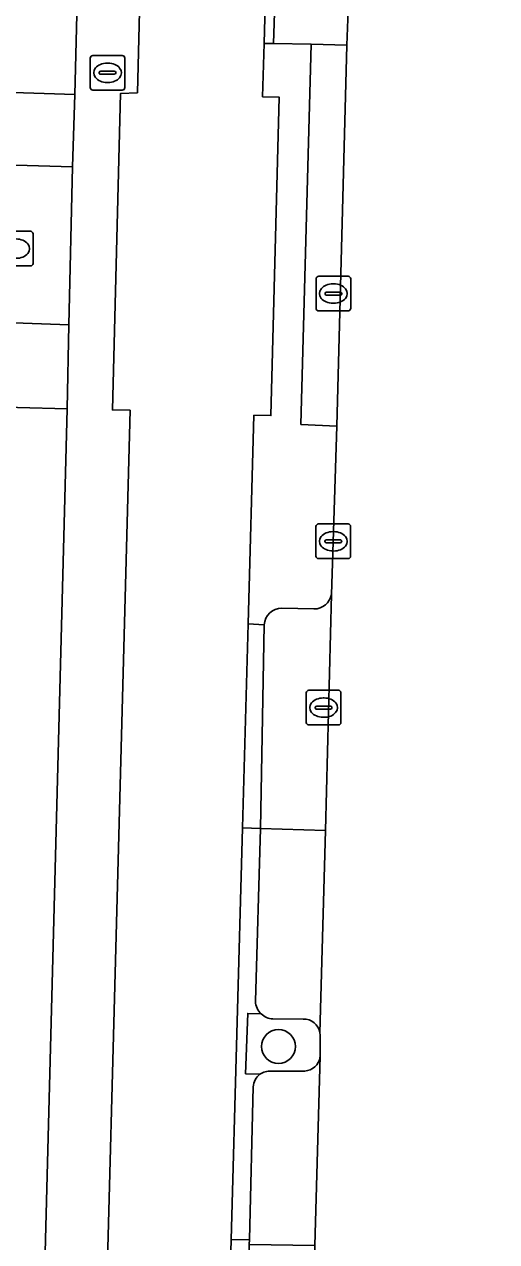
# Model space of a CAD drawing. Extents: x 162082 to 163401, y 388089 to 388636.
# Drawn here: x 162323.49 to 162337.14, y 388365.84 to 388400.98 of the extents above; entities that cross this region are included whole.
import ezdxf

# ---------------------------------------------------------------- set-up
doc = ezdxf.new("R2010")
doc.units = 0
for name, color, linetype in [('IMGEO_Berm_open', 7, 'Continuous'), ('IMGEO_Boom', 7, 'Continuous'), ('IMGEO_Brandkraan', 7, 'Continuous'), ('IMGEO_Erf', 7, 'Continuous'), ('IMGEO_Fietspad_gesloten', 7, 'Continuous'), ('IMGEO_Groenvoorziening', 7, 'Continuous'), ('IMGEO_Kolk', 7, 'Continuous'), ('IMGEO_Parkeervlak_open', 7, 'Continuous'), ('IMGEO_Rijbaan_lokaal_gesloten', 7, 'Continuous'), ('IMGEO_Rijbaan_lokaal_open', 7, 'Continuous'), ('IMGEO_Rioolput', 7, 'Continuous'), ('IMGEO_Voetpad_open', 7, 'Continuous')]:
    doc.layers.add(name, color=color, linetype=linetype)

msp = doc.modelspace()

# ---------------------------------------------------------------- linework, layer by layer
at = {"layer": 'IMGEO_Berm_open'}
for points in [[(162331.801, 388432.903), (162331.277, 388432.915), (162331.006, 388422.896), (162330.413, 388400.433), (162330.688, 388400.432), (162330.776, 388403.071), (162331.19, 388403.056)], [(162330.308, 388377.769), (162329.79, 388377.785), (162329.459, 388365.893), (162329.991, 388365.894), (162330.101, 388370.305)], [(162330.163, 388372.775), (162330.308, 388377.769)], [(162330.295, 388370.668), (162329.88, 388370.682), (162329.94, 388372.427), (162330.331, 388372.413)]]:
    msp.add_lwpolyline(points, dxfattribs=at)
for centre, radius, start, end in [((162330.699, 388372.804), 0.537, 183.0637, 226.7273), ((162330.578, 388370.283), 0.477, 126.3484, 177.4083)]:
    msp.add_arc(centre, radius, start, end, dxfattribs=at)
at = {"layer": 'IMGEO_Boom'}
msp.add_circle((162330.829, 388371.471), 0.489, dxfattribs=at)
at = {"layer": 'IMGEO_Brandkraan'}
for p, q in [((162325.39, 388399.157), (162325.39, 388400.009)), ((162325.465, 388400.083), (162326.317, 388400.083)), ((162326.391, 388400.009), (162326.391, 388399.157)), ((162325.878, 388399.863), (162325.903, 388399.863)), ((162325.649, 388399.577), (162325.649, 388399.589)), ((162326.087, 388399.54), (162325.689, 388399.54)), ((162325.692, 388399.626), (162326.09, 388399.626)), ((162325.901, 388399.303), (162325.876, 388399.303)), ((162326.133, 388399.589), (162326.133, 388399.577)), ((162326.317, 388399.083), (162325.465, 388399.083))]:
    msp.add_line(p, q, dxfattribs=at)
for points in [[(162325.39, 388399.157), (162325.39, 388400.009)], [(162325.465, 388400.083), (162326.317, 388400.083)], [(162326.391, 388400.009), (162326.391, 388399.157)], [(162326.317, 388399.083), (162325.465, 388399.083)]]:
    msp.add_lwpolyline(points, dxfattribs=at)
for centre, radius, start, end in [((162325.467, 388400.007), 0.0765, 91.552, 178.448), ((162325.467, 388400.007), 0.0765, 91.552, 178.448), ((162326.315, 388400.007), 0.0765, 1.552, 88.448), ((162326.315, 388400.007), 0.0765, 1.552, 88.448), ((162325.689, 388399.586), 0.0403, 85.8775, 175.7526), ((162325.686, 388399.576), 0.0366, 178.938, 274.7102), ((162326.09, 388399.583), 0.043, 264.8664, 352.4533), ((162326.094, 388399.588), 0.0386, 1.7309, 96.639), ((162325.467, 388399.159), 0.0765, 181.552, 268.448), ((162325.467, 388399.159), 0.0765, 181.552, 268.448), ((162326.315, 388399.159), 0.0765, 271.552, 358.448), ((162326.315, 388399.159), 0.0765, 271.552, 358.448)]:
    msp.add_arc(centre, radius, start, end, dxfattribs=at)
for centre, major_axis, ratio, start_param, end_param in [((162325.877, 388399.583), (-0.387, 0.002), 0.722429, 4.712389, 7.853982), ((162325.902, 388399.583), (-0.39, 0.002), 0.717154, 1.570796, 4.712389)]:
    msp.add_ellipse(centre, major_axis=major_axis, ratio=ratio, start_param=start_param, end_param=end_param, dxfattribs=at)
at = {"layer": 'IMGEO_Erf'}
for points in [[(162322.87, 388399.024), (162324.944, 388398.956), (162326.67, 388467.741), (162326.772, 388471.823), (162335.557, 388480.119), (162369.201, 388479.245), (162396.51, 388478.538)], [(162322.596, 388308.7), (162323.548, 388344.871), (162324.727, 388389.88), (162323.288, 388389.915)]]:
    msp.add_lwpolyline(points, dxfattribs=at)
at = {"layer": 'IMGEO_Fietspad_gesloten'}
for points in [[(162328.116, 388454.582), (162328.029, 388450.685), (162327.347, 388422.874), (162326.755, 388399.008), (162326.261, 388398.982), (162326.033, 388389.849), (162326.541, 388389.838), (162325.438, 388348.309), (162323.174, 388282.796), (162322.856, 388271.532), (162323.359, 388271.511), (162321.941, 388219.637), (162320.374, 388158.154), (162320.194, 388151.229)], [(162328.302, 388323.735), (162328.466, 388329.762), (162328.792, 388341.733), (162328.956, 388347.755), (162328.989, 388348.974), (162329.293, 388359.9), (162329.459, 388365.893), (162329.79, 388377.785), (162329.953, 388383.675), (162330.121, 388389.697), (162330.61, 388389.688), (162330.847, 388398.882), (162330.372, 388398.891), (162330.413, 388400.433), (162331.006, 388422.896), (162331.277, 388432.915), (162331.44, 388438.923), (162331.733, 388449.728)]]:
    msp.add_lwpolyline(points, dxfattribs=at)
at = {"layer": 'IMGEO_Groenvoorziening'}
for points in [[(162331.19, 388403.056), (162330.776, 388403.071), (162330.688, 388400.432), (162331.778, 388400.406), (162332.803, 388400.385), (162332.843, 388401.385), (162332.883, 388402.462)], [(162330.331, 388372.413), (162329.94, 388372.427), (162329.88, 388370.682), (162330.295, 388370.668)], [(162331.543, 388372.261), (162330.667, 388372.265)], [(162332.012, 388371.087), (162332.035, 388371.191), (162332.037, 388371.807), (162332.03, 388371.867)], [(162330.622, 388370.757), (162331.511, 388370.76)]]:
    msp.add_lwpolyline(points, dxfattribs=at)
for centre, radius, start, end in [((162330.707, 388372.81), 0.547, 226.6005, 265.8548), ((162331.556, 388371.78), 0.482, 10.4503, 91.6016), ((162331.552, 388371.245), 0.487, 265.2122, 341.0523), ((162330.573, 388370.29), 0.469, 84.0578, 126.3931)]:
    msp.add_arc(centre, radius, start, end, dxfattribs=at)
at = {"layer": 'IMGEO_Kolk'}
for p, q in [((162322.81, 388395.006), (162323.662, 388395.006)), ((162323.736, 388394.932), (162323.736, 388394.08)), ((162323.662, 388394.006), (162322.81, 388394.006)), ((162331.709, 388381.754), (162332.561, 388381.754)), ((162331.634, 388380.828), (162331.634, 388381.68)), ((162332.122, 388381.534), (162332.147, 388381.534)), ((162332.635, 388381.68), (162332.635, 388380.828)), ((162331.893, 388381.248), (162331.893, 388381.26)), ((162332.331, 388381.211), (162331.933, 388381.211)), ((162331.936, 388381.297), (162332.334, 388381.297)), ((162332.377, 388381.26), (162332.377, 388381.248)), ((162332.561, 388380.754), (162331.709, 388380.754)), ((162332.145, 388380.974), (162332.12, 388380.974))]:
    msp.add_line(p, q, dxfattribs=at)
for points in [[(162322.81, 388395.006), (162323.662, 388395.006)], [(162323.736, 388394.932), (162323.736, 388394.08)], [(162323.662, 388394.006), (162322.81, 388394.006)], [(162331.709, 388381.754), (162332.561, 388381.754)], [(162331.634, 388380.828), (162331.634, 388381.68)], [(162332.635, 388381.68), (162332.635, 388380.828)], [(162332.561, 388380.754), (162331.709, 388380.754)]]:
    msp.add_lwpolyline(points, dxfattribs=at)
for centre, radius, start, end in [((162323.66, 388394.93), 0.0765, 1.552, 88.448), ((162323.66, 388394.93), 0.0765, 1.552, 88.448), ((162323.66, 388394.082), 0.0765, 271.552, 358.448), ((162323.66, 388394.082), 0.0765, 271.552, 358.448), ((162331.711, 388381.678), 0.0765, 91.552, 178.448), ((162331.711, 388381.678), 0.0765, 91.552, 178.448), ((162332.559, 388381.678), 0.0765, 1.552, 88.448), ((162332.559, 388381.678), 0.0765, 1.552, 88.448), ((162331.933, 388381.257), 0.0403, 85.8775, 175.7526), ((162331.93, 388381.247), 0.0366, 178.938, 274.7102), ((162332.334, 388381.254), 0.043, 264.8664, 352.4533), ((162332.338, 388381.259), 0.0386, 1.7309, 96.639), ((162331.711, 388380.83), 0.0765, 181.552, 268.448), ((162331.711, 388380.83), 0.0765, 181.552, 268.448), ((162332.559, 388380.83), 0.0765, 271.552, 358.448), ((162332.559, 388380.83), 0.0765, 271.552, 358.448)]:
    msp.add_arc(centre, radius, start, end, dxfattribs=at)
for centre, major_axis, ratio, start_param, end_param in [((162323.247, 388394.506), (-0.39, 0.002), 0.717154, 1.570796, 4.712389), ((162332.121, 388381.254), (-0.387, 0.002), 0.722429, 4.712389, 7.853982), ((162332.146, 388381.254), (-0.39, 0.002), 0.717154, 1.570796, 4.712389)]:
    msp.add_ellipse(centre, major_axis=major_axis, ratio=ratio, start_param=start_param, end_param=end_param, dxfattribs=at)
at = {"layer": 'IMGEO_Parkeervlak_open'}
for points in [[(162332.191, 388377.708), (162330.308, 388377.769), (162330.163, 388372.775)], [(162332.03, 388371.867), (162332.191, 388377.708)], [(162330.667, 388372.265), (162331.543, 388372.261)], [(162330.101, 388370.305), (162329.991, 388365.894), (162329.987, 388365.752), (162331.882, 388365.72), (162332.035, 388371.191)], [(162332.035, 388371.191), (162332.012, 388371.087)], [(162331.511, 388370.76), (162330.622, 388370.757)]]:
    msp.add_lwpolyline(points, dxfattribs=at)
for centre, radius, start, end in [((162330.699, 388372.804), 0.537, 183.0637, 226.7273), ((162330.707, 388372.81), 0.547, 226.6005, 265.8548), ((162331.556, 388371.78), 0.482, 10.4503, 91.6016), ((162331.552, 388371.245), 0.487, 265.2122, 341.0523), ((162330.578, 388370.283), 0.477, 126.3484, 177.4083), ((162330.573, 388370.29), 0.469, 84.0578, 126.3931)]:
    msp.add_arc(centre, radius, start, end, dxfattribs=at)
at = {"layer": 'IMGEO_Rijbaan_lokaal_gesloten'}
msp.add_lwpolyline([(162334.193, 388450.679), (162334.188, 388450.616), (162333.855, 388438.869), (162333.649, 388431.892), (162333.639, 388431.322), (162332.883, 388402.462), (162332.843, 388401.385), (162332.803, 388400.385), (162332.514, 388389.383), (162332.363, 388384.522), (162332.191, 388377.708), (162332.03, 388371.867), (162332.037, 388371.807), (162332.035, 388371.191), (162331.882, 388365.72), (162331.717, 388359.814), (162331.551, 388353.858), (162331.533, 388353.171), (162331.38, 388347.746), (162331.21, 388341.712), (162331.041, 388335.739), (162331.031, 388335.131), (162330.881, 388329.508), (162330.725, 388323.684)], dxfattribs=at)
at = {"layer": 'IMGEO_Rijbaan_lokaal_open'}
for points in [[(162322.248, 388396.946), (162303.131, 388397.494), (162303.02, 388393.03), (162322.38, 388392.395), (162324.775, 388392.309), (162324.875, 388396.866)], [(162330.419, 388383.645), (162329.953, 388383.675), (162329.79, 388377.785), (162330.308, 388377.769)], [(162329.987, 388365.752), (162329.991, 388365.894), (162329.459, 388365.893), (162329.293, 388359.9), (162329.804, 388359.867)]]:
    msp.add_lwpolyline(points, close=True, dxfattribs=at)
for points in [[(162330.419, 388383.645), (162330.308, 388377.769), (162332.191, 388377.708), (162332.363, 388384.522)], [(162331.856, 388384.102), (162330.93, 388384.129)]]:
    msp.add_lwpolyline(points, dxfattribs=at)
for centre, radius, start, end in [((162331.859, 388384.614), 0.512, 269.6564, 349.6205), ((162330.936, 388383.61), 0.519, 90.7138, 176.1774)]:
    msp.add_arc(centre, radius, start, end, dxfattribs=at)
at = {"layer": 'IMGEO_Rioolput'}
for p, q in [((162331.992, 388393.709), (162332.844, 388393.709)), ((162331.917, 388392.783), (162331.917, 388393.635)), ((162332.405, 388393.489), (162332.43, 388393.489)), ((162332.918, 388393.635), (162332.918, 388392.783)), ((162332.176, 388393.203), (162332.176, 388393.215)), ((162332.614, 388393.166), (162332.216, 388393.166)), ((162332.219, 388393.252), (162332.617, 388393.252)), ((162332.66, 388393.215), (162332.66, 388393.203)), ((162332.844, 388392.709), (162331.992, 388392.709)), ((162332.428, 388392.929), (162332.403, 388392.929)), ((162331.914, 388385.63), (162331.914, 388386.482)), ((162331.989, 388386.556), (162332.841, 388386.556)), ((162332.402, 388386.336), (162332.427, 388386.336)), ((162332.915, 388386.482), (162332.915, 388385.63)), ((162332.173, 388386.05), (162332.173, 388386.062)), ((162332.611, 388386.013), (162332.213, 388386.013)), ((162332.216, 388386.099), (162332.614, 388386.099)), ((162332.657, 388386.062), (162332.657, 388386.05)), ((162332.425, 388385.776), (162332.4, 388385.776)), ((162332.841, 388385.556), (162331.989, 388385.556))]:
    msp.add_line(p, q, dxfattribs=at)
for points in [[(162331.992, 388393.709), (162332.844, 388393.709)], [(162331.917, 388392.783), (162331.917, 388393.635)], [(162332.918, 388393.635), (162332.918, 388392.783)], [(162332.844, 388392.709), (162331.992, 388392.709)], [(162331.914, 388385.63), (162331.914, 388386.482)], [(162331.989, 388386.556), (162332.841, 388386.556)], [(162332.915, 388386.482), (162332.915, 388385.63)], [(162332.841, 388385.556), (162331.989, 388385.556)]]:
    msp.add_lwpolyline(points, dxfattribs=at)
for centre, radius, start, end in [((162331.994, 388393.633), 0.0765, 91.552, 178.448), ((162331.994, 388393.633), 0.0765, 91.552, 178.448), ((162332.842, 388393.633), 0.0765, 1.552, 88.448), ((162332.842, 388393.633), 0.0765, 1.552, 88.448), ((162332.216, 388393.212), 0.0403, 85.8775, 175.7526), ((162332.213, 388393.202), 0.0366, 178.938, 274.7102), ((162332.617, 388393.209), 0.043, 264.8664, 352.4533), ((162332.621, 388393.214), 0.0386, 1.7309, 96.639), ((162331.994, 388392.785), 0.0765, 181.552, 268.448), ((162331.994, 388392.785), 0.0765, 181.552, 268.448), ((162332.842, 388392.785), 0.0765, 271.552, 358.448), ((162332.842, 388392.785), 0.0765, 271.552, 358.448), ((162331.991, 388386.48), 0.0765, 91.552, 178.448), ((162331.991, 388386.48), 0.0765, 91.552, 178.448), ((162332.839, 388386.48), 0.0765, 1.552, 88.448), ((162332.839, 388386.48), 0.0765, 1.552, 88.448), ((162332.213, 388386.059), 0.0403, 85.8775, 175.7526), ((162332.21, 388386.049), 0.0366, 178.938, 274.7102), ((162332.614, 388386.056), 0.043, 264.8664, 352.4533), ((162332.618, 388386.061), 0.0386, 1.7309, 96.639), ((162331.991, 388385.632), 0.0765, 181.552, 268.448), ((162331.991, 388385.632), 0.0765, 181.552, 268.448), ((162332.839, 388385.632), 0.0765, 271.552, 358.448), ((162332.839, 388385.632), 0.0765, 271.552, 358.448)]:
    msp.add_arc(centre, radius, start, end, dxfattribs=at)
for centre, major_axis, ratio, start_param, end_param in [((162332.404, 388393.209), (-0.387, 0.002), 0.722429, 4.712389, 7.853982), ((162332.429, 388393.209), (-0.39, 0.002), 0.717154, 1.570796, 4.712389), ((162332.401, 388386.056), (-0.387, 0.002), 0.722429, 4.712389, 7.853982), ((162332.426, 388386.056), (-0.39, 0.002), 0.717154, 1.570796, 4.712389)]:
    msp.add_ellipse(centre, major_axis=major_axis, ratio=ratio, start_param=start_param, end_param=end_param, dxfattribs=at)
at = {"layer": 'IMGEO_Voetpad_open'}
for points in [[(162328.957, 388459.155), (162328.239, 388459.175), (162328.425, 388466.717), (162326.67, 388467.741), (162324.944, 388398.956), (162324.875, 388396.866), (162324.775, 388392.309), (162324.727, 388389.88), (162323.548, 388344.871), (162322.596, 388308.7), (162322.064, 388289.216), (162321.838, 388282.94), (162321.754, 388279.943), (162321.622, 388274.941), (162321.465, 388268.569), (162320.158, 388219.684), (162319.131, 388179.663), (162318.651, 388160.969), (162318.592, 388158.661), (162318.461, 388153.271)], [(162320.194, 388151.229), (162320.374, 388158.154), (162321.941, 388219.637), (162323.359, 388271.511), (162322.856, 388271.532), (162323.174, 388282.796), (162325.438, 388348.309), (162326.541, 388389.838), (162326.033, 388389.849), (162326.261, 388398.982), (162326.755, 388399.008), (162327.347, 388422.874), (162328.029, 388450.685), (162328.116, 388454.582)], [(162331.778, 388400.406), (162330.688, 388400.432), (162330.413, 388400.433), (162330.372, 388398.891), (162330.847, 388398.882), (162330.61, 388389.688), (162330.121, 388389.697), (162329.953, 388383.675), (162330.419, 388383.645)], [(162332.363, 388384.522), (162332.514, 388389.383), (162331.478, 388389.431), (162331.778, 388400.406)], [(162330.93, 388384.129), (162331.856, 388384.102)]]:
    msp.add_lwpolyline(points, dxfattribs=at)
for points in [[(162332.803, 388400.385), (162331.778, 388400.406), (162331.478, 388389.431), (162332.514, 388389.383)], [(162324.944, 388398.956), (162322.87, 388399.024), (162286.865, 388400.044), (162286.815, 388398.348), (162287.185, 388397.891), (162300.231, 388397.566), (162303.131, 388397.494), (162322.248, 388396.946), (162324.875, 388396.866)], [(162324.775, 388392.309), (162322.38, 388392.395), (162303.02, 388393.03), (162300.121, 388393.114), (162287.125, 388393.491), (162286.938, 388393.289), (162286.847, 388391.062), (162294.332, 388390.848), (162296.746, 388390.816), (162311.432, 388390.317), (162321.655, 388389.97), (162323.288, 388389.915), (162324.727, 388389.88)]]:
    msp.add_lwpolyline(points, close=True, dxfattribs=at)
for centre, radius, start, end in [((162331.859, 388384.614), 0.512, 269.6564, 349.6205), ((162330.936, 388383.61), 0.519, 90.7138, 176.1774)]:
    msp.add_arc(centre, radius, start, end, dxfattribs=at)

doc.saveas('drawing.dxf')
